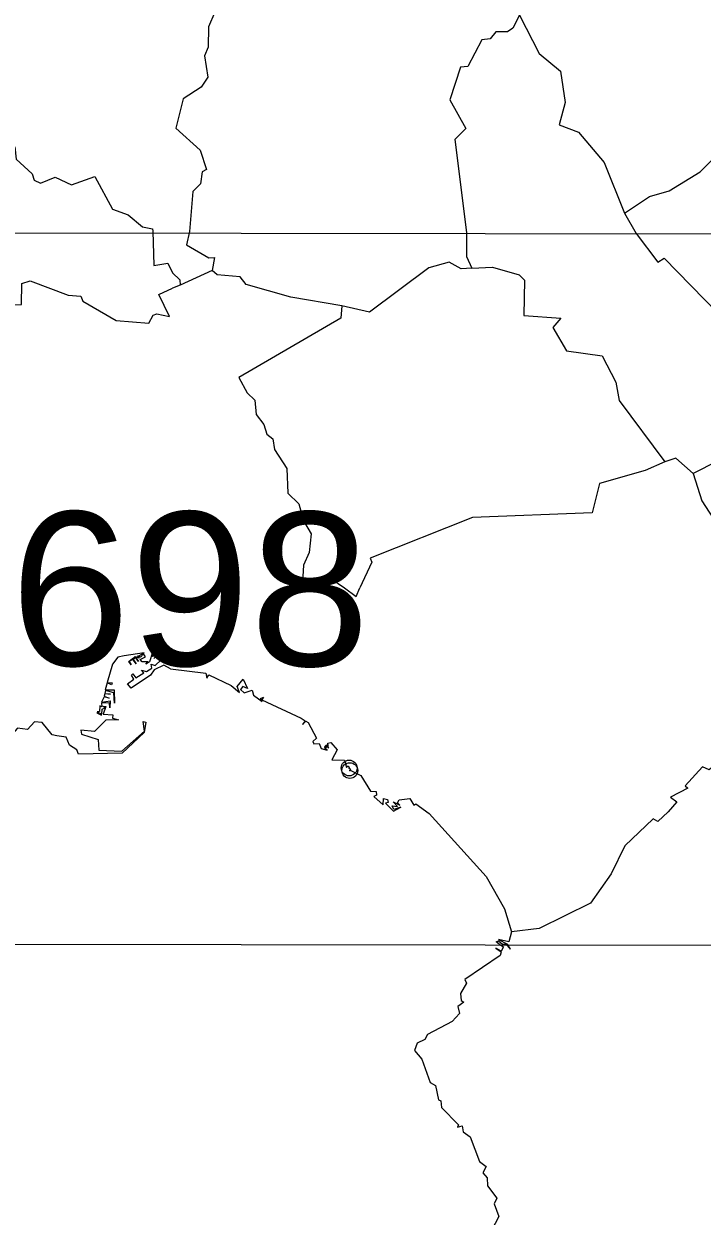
# Model space of a CAD drawing. Extents: x 487425 to 492029, y 4383576 to 4386788.
# Drawn here: x 491602 to 491688.2, y 4385612.4 to 4385763.8 of the extents above; entities that cross this region are included whole.
import ezdxf
from ezdxf.enums import TextEntityAlignment as Align

# ---------------------------------------------------------------- set-up
doc = ezdxf.new("R2010")
doc.units = 0
doc.header["$LTSCALE"] = 4
doc.header["$PDMODE"] = 32
doc.header["$PDSIZE"] = 2
doc.linetypes.add('DOTTED', pattern=[1.5, 0.3, -1.2])
for name, color, linetype, lineweight in [('1', 7, 'Continuous', 13), ('2', 7, 'DOTTED', 13), ('3', 7, 'Continuous', 25)]:
    doc.layers.add(name, color=color, linetype=linetype, lineweight=lineweight)

msp = doc.modelspace()

# ---------------------------------------------------------------- linework, layer by layer
at = {"layer": '1', "lineweight": 25}
for p, q in [((491413.13, 4385737.52), (491967.37, 4385736.72)), ((491413, 4385647.19), (491967.24, 4385646.39))]:
    msp.add_line(p, q, dxfattribs=at)
at = {"layer": '3', "lineweight": 13}
for p, q in [((491625.97, 4385732.48), (491621.9, 4385730.58)), ((491621.9, 4385730.58), (491620.93, 4385730.23)), ((491690.15, 4385708.26), (491687.06, 4385706.69))]:
    msp.add_line(p, q, dxfattribs=at)
at = {"layer": '3'}
for p, q in [((491662.87, 4385646.91), (491663.14, 4385646.91)), ((491663.14, 4385646.91), (491663.28, 4385646.91))]:
    msp.add_line(p, q, dxfattribs=at)
at = {"layer": '3', "lineweight": 13}
for points in [[(491626.41, 4385768.37), (491627.44, 4385767.37), (491627.23, 4385765.67), (491626.3, 4385765.26), (491625.51, 4385763.38), (491625.45, 4385760.84), (491625, 4385759.7), (491625.4, 4385757), (491624.57, 4385755.72), (491622.26, 4385754.27), (491621.33, 4385750.52), (491624.45, 4385747.76), (491625.24, 4385745.29), (491624.68, 4385745.01), (491624.47, 4385743.48), (491623.51, 4385742.48), (491623.07, 4385737.42)], [(491665, 4385764.87), (491664.17, 4385763.23), (491663.5, 4385762.78), (491661.99, 4385762.77), (491661.27, 4385761.88), (491660.22, 4385761.73), (491658.44, 4385758.38), (491657.53, 4385758.3), (491656.14, 4385754.13), (491658.18, 4385750.51), (491656.78, 4385749.09), (491658.29, 4385737.27)], [(491665, 4385764.87), (491667.5, 4385760.02), (491670.22, 4385757.77), (491670.8, 4385753.78), (491670.06, 4385750.97), (491672.51, 4385750.03), (491675.78, 4385746.19), (491678.35, 4385739.76), (491679.85, 4385737.17)], [(491586.86, 4385748.3), (491590.25, 4385749.29), (491591.12, 4385750.21), (491593.36, 4385750.75), (491596.19, 4385752.55), (491596.76, 4385752.44), (491599.25, 4385750.85), (491599.32, 4385749.31), (491600.44, 4385747.99), (491600.9, 4385748.17), (491601.05, 4385746.59), (491603.09, 4385744.73), (491603.34, 4385743.94), (491604.15, 4385743.55), (491606.03, 4385744.3), (491608.08, 4385743.34), (491611.05, 4385744.39), (491613.28, 4385740.26), (491615.28, 4385739.53), (491617.09, 4385738.02), (491618.39, 4385737.74), (491618.43, 4385737.44)], [(491678.35, 4385739.76), (491681.51, 4385741.84), (491684.02, 4385742.56), (491687.98, 4385744.99), (491690.28, 4385747.3)], [(491618.43, 4385737.44), (491618.53, 4385733.08), (491620.33, 4385733.41), (491620.94, 4385732.15)], [(491623.07, 4385737.42), (491622.71, 4385735.74), (491625.55, 4385734.05), (491626.25, 4385734.11), (491625.97, 4385732.48)], [(491658.29, 4385737.27), (491658.26, 4385734.25), (491658.95, 4385732.77)], [(491679.85, 4385737.17), (491682.6, 4385733.54), (491683.39, 4385734.04), (491690.21, 4385727.03)], [(491658.95, 4385732.77), (491657.59, 4385732.69), (491656.08, 4385733.5), (491653.51, 4385732.81), (491645.94, 4385727.17), (491642.43, 4385727.99)], [(491620.94, 4385732.15), (491621.84, 4385731.29), (491621.9, 4385730.58)], [(491642.43, 4385727.99), (491635.94, 4385729.07), (491630.29, 4385730.69), (491629.51, 4385731.65), (491626.59, 4385731.92), (491625.97, 4385732.48)], [(491658.95, 4385732.77), (491661.6, 4385732.88), (491664.97, 4385731.92), (491665.65, 4385731.22), (491665.57, 4385726.76), (491670.28, 4385726.4), (491669.26, 4385725.22), (491670.99, 4385722.27), (491675.5, 4385721.63), (491677.27, 4385718.29), (491677.67, 4385715.96), (491683.46, 4385708.18)], [(491588.29, 4385717.4), (491589.14, 4385717.05), (491589.97, 4385717.28), (491590.6, 4385718.3), (491589.46, 4385719.06), (491589.37, 4385719.82), (491593.61, 4385722.55), (491594.45, 4385725.6), (491594.54, 4385727.42), (491596.61, 4385729.11), (491600.27, 4385728.11), (491601.73, 4385728.13), (491601.79, 4385730.83), (491602.84, 4385731.14), (491607.68, 4385729.34), (491609.26, 4385729.19), (491609.53, 4385728.58), (491613.75, 4385726.12), (491617.93, 4385725.79), (491618.45, 4385726.78), (491618.92, 4385726.95), (491620.55, 4385726.64), (491619.18, 4385729.43), (491620.93, 4385730.23)], [(491642.43, 4385727.99), (491642.32, 4385726.43), (491629.35, 4385718.89), (491630.43, 4385716.92), (491631.4, 4385716.01), (491631.54, 4385714.17), (491632.52, 4385712.91), (491632.9, 4385711.7), (491633.66, 4385711.1), (491633.89, 4385709.74), (491635.46, 4385707.34), (491635.59, 4385704.2), (491636.98, 4385702.83), (491637.56, 4385700.68), (491638.55, 4385699.03), (491638.28, 4385696.67), (491637.55, 4385695.06), (491637.4, 4385692.2)], [(491683.46, 4385708.18), (491680.97, 4385707.05), (491675.17, 4385705.42), (491674.23, 4385701.7), (491659.06, 4385701.12), (491646.02, 4385695.92), (491646.25, 4385695.43), (491644.72, 4385692.16)], [(491687.06, 4385706.69), (491684.88, 4385708.62), (491683.46, 4385708.18)], [(491687.06, 4385706.69), (491688.2, 4385703.21), (491690.11, 4385700.23)], [(491638.07, 4385692.19), (491641.06, 4385693.36), (491642.78, 4385692.17)], [(491637.4, 4385692.2), (491637.35, 4385691.83), (491638.07, 4385692.19)], [(491642.78, 4385692.17), (491644.27, 4385691.09), (491644.72, 4385692.16)], [(491690.01, 4385669.81), (491689.1, 4385669.06), (491688.28, 4385669.45), (491686.06, 4385667.05), (491686.38, 4385666.75), (491684.19, 4385665.61), (491685, 4385664.98), (491683.89, 4385663.71), (491682.59, 4385662.51), (491681.98, 4385662.85), (491678.41, 4385659.4), (491676.66, 4385655.85), (491674.05, 4385652.11), (491667.51, 4385648.92), (491663.98, 4385648.51)]]:
    msp.add_lwpolyline(points, dxfattribs=at)
at = {"layer": '3'}
for points in [[(491614.77, 4385683.55), (491613.98, 4385683.37), (491613.3, 4385682.46), (491612.6, 4385680.13), (491613.24, 4385680.09), (491613.19, 4385679.84), (491612.6, 4385680.1), (491612.38, 4385679.2), (491613.51, 4385679.23), (491613.55, 4385677.53), (491613.47, 4385678.84), (491612.4, 4385679.13), (491612.33, 4385678.77), (491613.04, 4385678.68), (491612.32, 4385678.69), (491612.26, 4385678.4), (491612.89, 4385678.17), (491612.26, 4385678.34), (491611.92, 4385677.67), (491613, 4385677.84), (491612.96, 4385676.93), (491612.9, 4385677.52), (491611.89, 4385677.57), (491611.95, 4385677.08), (491611.71, 4385677.18), (491611.66, 4385676.45), (491611.36, 4385676.42), (491611.59, 4385676.3), (491611.3, 4385676.31), (491611.9, 4385675.99), (491611.7, 4385676.25), (491611.95, 4385676.13), (491611.97, 4385676.77), (491612.35, 4385676.94), (491612.13, 4385677.11), (491612.45, 4385677.11)], [(491620.67, 4385681.88), (491619.83, 4385682.33), (491618.61, 4385681.76), (491618.13, 4385681.06), (491615.66, 4385679.41), (491615.19, 4385679.97), (491616.02, 4385680.58), (491615.71, 4385681.1), (491615.9, 4385681.27), (491616.27, 4385680.75), (491617.27, 4385681.39), (491616.97, 4385681.73), (491617.63, 4385681.55), (491618.3, 4385681.99), (491618.21, 4385682.47), (491618.72, 4385682.3), (491619.5, 4385683.02), (491618.89, 4385683.52), (491618.57, 4385683.19), (491618.87, 4385683.55), (491618.33, 4385683.43), (491618.62, 4385683.77), (491618.36, 4385683.97), (491618.01, 4385682.76), (491617.53, 4385682.47), (491617.79, 4385682.78), (491617.05, 4385682.76), (491616.82, 4385683.09), (491617.49, 4385683.39), (491617.25, 4385683.8), (491616.85, 4385683.36), (491616.53, 4385683.54), (491616.7, 4385683.24), (491616.19, 4385683.41), (491616.59, 4385682.81), (491616.17, 4385683.39), (491615.88, 4385683.17), (491616.3, 4385682.52), (491615.84, 4385683.14), (491615.42, 4385682.81), (491615.65, 4385682.4), (491615.36, 4385682.82), (491617.33, 4385683.93), (491614.77, 4385683.55)], [(491620.67, 4385681.88), (491625.14, 4385681.34), (491625.27, 4385680.71), (491625.53, 4385681.11), (491628.38, 4385679.78), (491629.42, 4385678.88), (491629.14, 4385679.64), (491629.89, 4385680.57), (491630.46, 4385679.38), (491629.85, 4385679.64), (491629.58, 4385679.26), (491630.01, 4385678.85), (491631.04, 4385679.16), (491631.22, 4385678.53)], [(491631.22, 4385678.53), (491632.3, 4385677.75), (491632.09, 4385678.13), (491632.5, 4385678.29), (491632.29, 4385677.93), (491637.29, 4385675.62), (491637.76, 4385675.28), (491637.43, 4385674.82), (491637.88, 4385675.25), (491638.14, 4385675.08), (491639.2, 4385673.07), (491638.74, 4385672.65), (491638.88, 4385672.37), (491639.56, 4385672.39), (491639.8, 4385671.78), (491640.56, 4385671.56), (491640.23, 4385671.86), (491640.63, 4385671.98), (491640.23, 4385671.97), (491640.48, 4385672.23)], [(491612.45, 4385677.11), (491612.13, 4385676.12), (491613.33, 4385676.06), (491613.29, 4385675.6), (491614.05, 4385675.4), (491612.44, 4385675.37), (491611.03, 4385673.91), (491609.26, 4385674.11), (491609.34, 4385673.61), (491611.47, 4385672.92), (491611.55, 4385671.54), (491614.48, 4385671.43), (491617.35, 4385673.99), (491617.19, 4385675.18), (491617.55, 4385675.13), (491617.33, 4385673.78), (491614.53, 4385671.16), (491608.97, 4385671.05), (491608.78, 4385671.61), (491607.82, 4385672.2), (491607.42, 4385673.2), (491606.21, 4385673.36)], [(491606.21, 4385673.36), (491605.64, 4385673.51), (491604.36, 4385675.06), (491603.37, 4385675.16), (491602.48, 4385674.2), (491601.24, 4385674.34), (491599.99, 4385672.95)], [(491640.48, 4385672.23), (491640.74, 4385671.8), (491640.65, 4385672.46), (491641.06, 4385672.52), (491641.83, 4385671.6), (491641.17, 4385670.33), (491642.78, 4385670.28), (491643.01, 4385669.36), (491643.24, 4385669.57), (491643.6, 4385668.98), (491644.84, 4385668.34), (491646.06, 4385666.36), (491646.8, 4385666.29), (491646.86, 4385665.83), (491646.49, 4385665.69)], [(491646.49, 4385665.69), (491647.71, 4385664.62), (491647.75, 4385665.4), (491648.25, 4385665.28), (491648.33, 4385664.9), (491647.97, 4385664.83), (491649.01, 4385663.8), (491649.94, 4385664.31), (491649.04, 4385664.02), (491648.84, 4385664.5), (491649.51, 4385664.42), (491648.94, 4385665.01), (491649.79, 4385664.56), (491649.51, 4385664.85), (491649.72, 4385665.26), (491651.08, 4385665.44), (491651.59, 4385664.57), (491651.85, 4385664.73), (491653.54, 4385663.51)], [(491653.54, 4385663.51), (491660.77, 4385655.52), (491663.12, 4385651.43), (491663.98, 4385648.51)], [(491662.41, 4385646.91), (491662.05, 4385647.23), (491662.35, 4385647.35), (491662.87, 4385646.91)], [(491663.98, 4385648.51), (491663.64, 4385647.23), (491662.34, 4385647.5), (491663.49, 4385646.91)], [(491662.41, 4385646.91), (491663, 4385646.6), (491662.69, 4385646.05), (491662.02, 4385646.41), (491662.68, 4385645.94), (491662.57, 4385645.5), (491658.07, 4385642.43), (491658.26, 4385641.98), (491657.53, 4385640.68), (491657.6, 4385639.76), (491657.94, 4385639.54), (491657.18, 4385639.02), (491657.4, 4385638.13), (491656.46, 4385637.1)], [(491663.28, 4385646.91), (491663.85, 4385646.27), (491663.49, 4385646.91)], [(491656.46, 4385637.1), (491653.31, 4385635.47), (491653, 4385634.84), (491652, 4385634.34), (491651.67, 4385633.43), (491652.6, 4385632.32), (491653.68, 4385629.37), (491654.32, 4385628.99), (491654.72, 4385627.14), (491655.03, 4385627.04)], [(491655.03, 4385627.04), (491655.12, 4385626.18), (491657.26, 4385623.97), (491657.12, 4385623.71), (491657.71, 4385623.85), (491657.86, 4385623.1), (491658.76, 4385622.45), (491659.92, 4385619.31)], [(491659.92, 4385619.31), (491660.78, 4385618.68), (491660.36, 4385617.88), (491660.9, 4385617.26), (491660.94, 4385616.24), (491662.13, 4385614.67), (491661.78, 4385613.96), (491662.38, 4385612.34), (491661.47, 4385610.57), (491661.73, 4385609.6), (491661.11, 4385608.88), (491660.09, 4385605.73), (491659.03, 4385601.77)]]:
    msp.add_lwpolyline(points, dxfattribs=at)
for p in [(491643.37, 4385669.29), (491643.45, 4385668.97)]:
    msp.add_point(p, dxfattribs=at)

# ---------------------------------------------------------------- texts
at = {"layer": '2', "width": 1.05}
msp.add_text('698', height=19.5, rotation=359.917, dxfattribs=at).set_placement((491623.13, 4385682.29), align=Align.CENTER)

doc.saveas('drawing.dxf')
